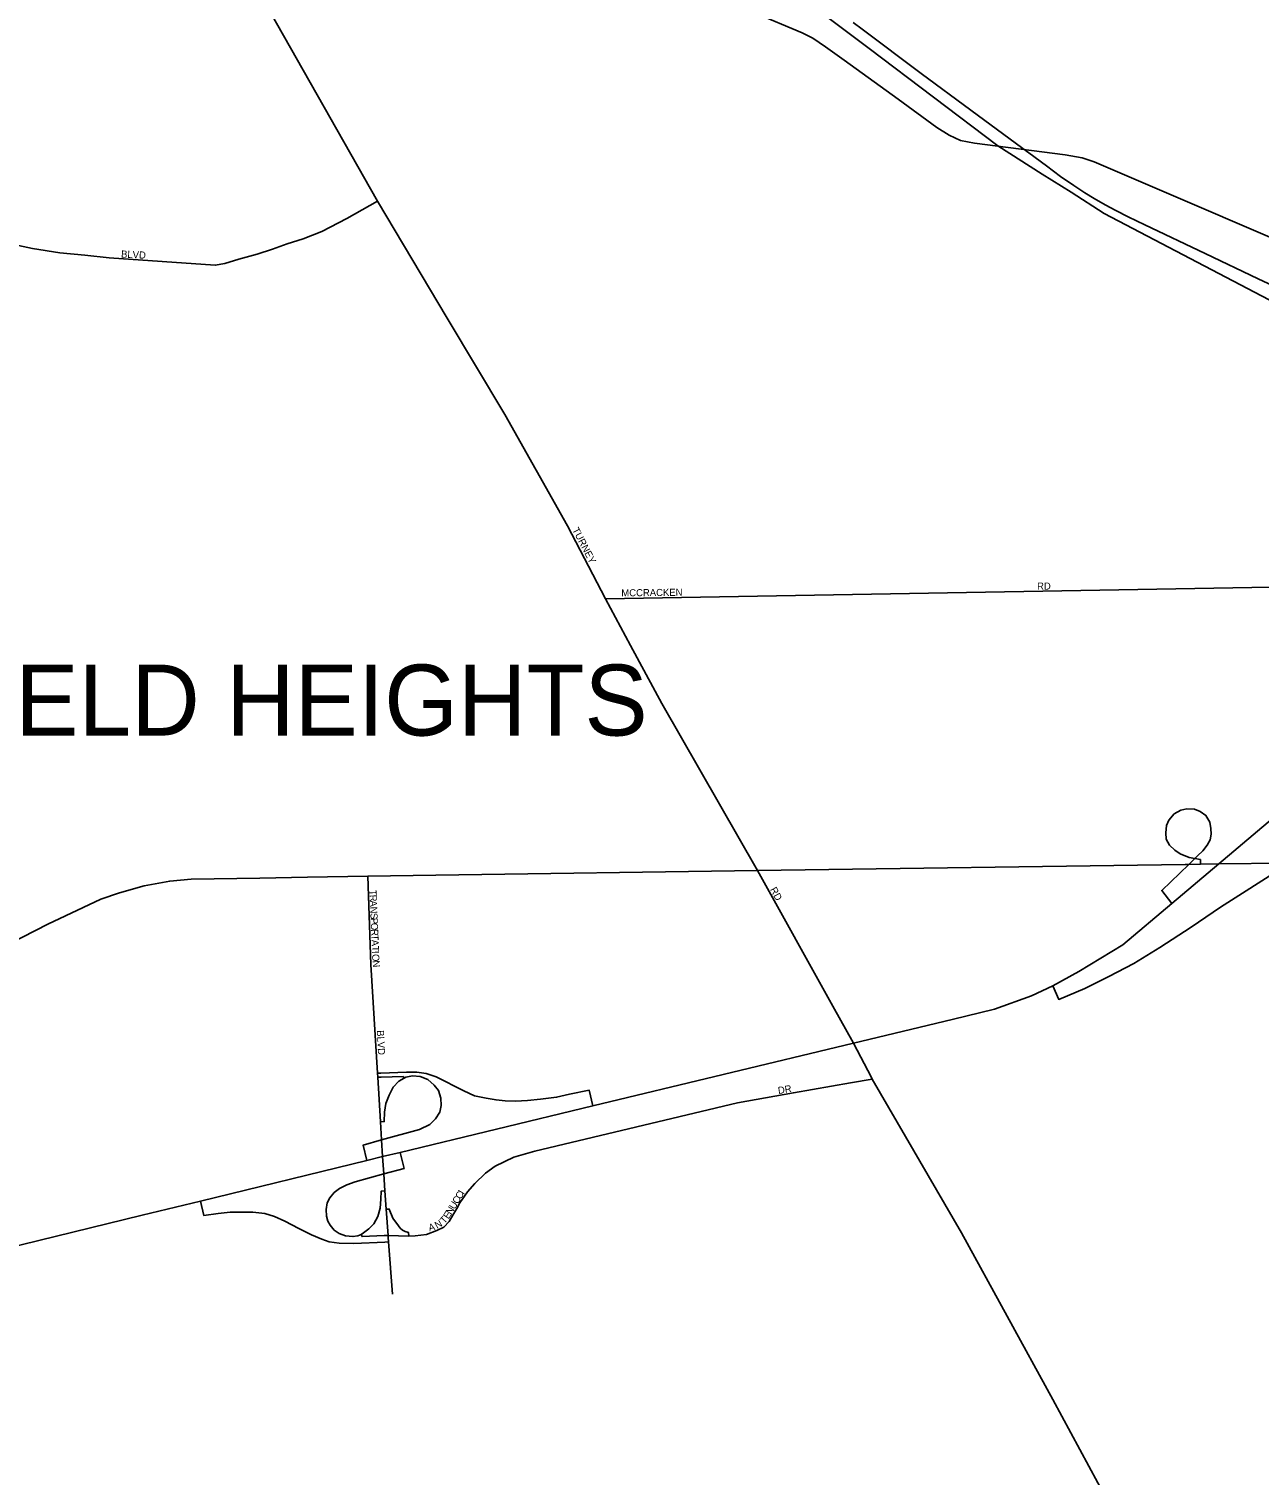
# Model space of a CAD drawing. Extents: x -561 to 1170, y 0 to 846.
# Drawn here: x 293.84 to 317.26, y 197 to 224.52 of the extents above; entities that cross this region are included whole.
import ezdxf

# ---------------------------------------------------------------- set-up
doc = ezdxf.new("R2010")
doc.units = 0
for name, color, linetype in [('GM_X_City_Street', 7, 'Continuous'), ('GM_X_City_Street_Text', 7, 'Continuous'), ('GM_X_Corporation_Text', 7, 'Continuous'), ('GM_X_Interchange_Ramps', 7, 'Continuous'), ('GM_X_Interstate_Route', 7, 'Continuous'), ('GM_X_Rail_Line', 7, 'Continuous'), ('GM_X_State_Route', 7, 'Continuous')]:
    doc.layers.add(name, color=color, linetype=linetype)

msp = doc.modelspace()

# ---------------------------------------------------------------- linework, layer by layer
at = {"layer": 'GM_X_City_Street'}
for points in [[(304.821, 213.676), (304.821, 213.676), (304.099, 215.062), (302.904, 217.18), (301.808, 219.012), (300.478, 221.241), (298.05, 225.526)], [(288.458, 223.464), (289.853, 222.598), (292.35, 221.043), (292.98, 220.66), (293.249, 220.533), (293.557, 220.419), (293.916, 220.339), (294.435, 220.255), (294.908, 220.211), (295.374, 220.161), (297.392, 220.02), (297.572, 220.052), (297.841, 220.135), (298.188, 220.23), (298.481, 220.33), (298.758, 220.426), (299.068, 220.521), (299.418, 220.662), (299.899, 220.912), (300.478, 221.241)], [(304.821, 213.676), (320.375, 213.948), (320.684, 213.936), (321.053, 213.927), (321.279, 213.966), (321.505, 214.023), (321.771, 214.161), (322.073, 214.404), (322.464, 214.704), (322.892, 215.06), (323.037, 215.164), (323.095, 215.205)], [(307.711, 208.502), (305.893, 211.682), (305.295, 212.786), (304.821, 213.676)], [(300.293, 208.394), (300.354, 206.717), (300.48, 204.647), (300.485, 204.569), (300.537, 203.721), (300.558, 203.377), (300.577, 203.061), (300.6, 202.73), (300.622, 202.409), (300.646, 202.058), (300.681, 201.561)], [(309.146, 205.923), (307.711, 208.502)], [(309.881, 204.563), (309.54, 205.216), (309.146, 205.923)], [(301.987, 202.072), (302.048, 202.181), (302.193, 202.392), (302.331, 202.548), (302.534, 202.746), (302.722, 202.877), (303.075, 203.051), (303.474, 203.164), (307.333, 204.085), (308.397, 204.275), (309.482, 204.464), (309.896, 204.533)], [(316.288, 192.695), (316.272, 192.724), (314.364, 196.537), (313.336, 198.439), (311.595, 201.61), (309.896, 204.533), (309.881, 204.563)], [(300.681, 201.561), (301.076, 201.546), (301.196, 201.554), (301.41, 201.575), (301.609, 201.652), (301.74, 201.717), (301.845, 201.825), (301.917, 201.948), (301.987, 202.072)], [(300.681, 201.561), (300.681, 201.561), (300.684, 201.521), (300.69, 201.44), (300.765, 200.444)]]:
    msp.add_lwpolyline(points, dxfattribs=at)
at = {"layer": 'GM_X_Interchange_Ramps'}
for points in [[(316.145, 208.624), (316.143, 208.711), (315.93, 208.754), (315.76, 208.82), (315.656, 208.889), (315.553, 208.984), (315.493, 209.1), (315.484, 209.224), (315.497, 209.358), (315.544, 209.461), (315.643, 209.581), (315.772, 209.654), (315.888, 209.676), (316.03, 209.671), (316.141, 209.628), (316.249, 209.551), (316.322, 209.422), (316.343, 209.306), (316.347, 209.194), (316.33, 209.087), (316.27, 208.984), (316.189, 208.881), (316.09, 208.782), (315.922, 208.62), (315.409, 208.126), (315.601, 207.874)], [(313.332, 206.309), (313.447, 206.05), (313.945, 206.257), (314.4, 206.488), (314.874, 206.737), (315.372, 207.04), (315.967, 207.429), (316.525, 207.806), (317.734, 208.571), (317.731, 208.645)], [(300.537, 203.721), (300.607, 203.727), (300.613, 203.909), (300.64, 204.069), (300.701, 204.229), (300.778, 204.383), (300.889, 204.493), (300.987, 204.551), (301.021, 204.571), (301.148, 204.598), (301.291, 204.587), (301.435, 204.527), (301.556, 204.422), (301.644, 204.317), (301.683, 204.174), (301.694, 204.03), (301.666, 203.903), (301.583, 203.776), (301.473, 203.672), (301.28, 203.578), (300.558, 203.377), (300.21, 203.28), (300.278, 202.988)], [(304.582, 204.024), (304.512, 204.323), (304.137, 204.251), (303.888, 204.19), (303.58, 204.151), (303.337, 204.129), (303.105, 204.118), (302.907, 204.124), (302.736, 204.14), (302.548, 204.174), (302.328, 204.218), (302.124, 204.311), (301.594, 204.576), (301.407, 204.642), (301.231, 204.67), (301.032, 204.67), (300.543, 204.651), (300.48, 204.647)], [(300.485, 204.569), (300.549, 204.573), (300.966, 204.587), (300.987, 204.551)], [(300.622, 202.409), (300.55, 202.404), (300.546, 202.248), (300.53, 202.077), (300.484, 201.921), (300.413, 201.784), (300.312, 201.686), (300.211, 201.608), (300.166, 201.58), (300.105, 201.554), (300.012, 201.538), (299.871, 201.55), (299.75, 201.597), (299.657, 201.659), (299.579, 201.753), (299.532, 201.831), (299.512, 201.928), (299.501, 202.057), (299.524, 202.178), (299.571, 202.279), (299.657, 202.377), (299.758, 202.455), (299.895, 202.521), (300.058, 202.58), (300.6, 202.73), (300.987, 202.837), (300.91, 203.141)], [(297.109, 202.215), (297.172, 201.94), (297.449, 201.979), (297.676, 202.002), (297.874, 202.006), (298.105, 202.006), (298.335, 201.975), (298.518, 201.921), (298.717, 201.835), (298.982, 201.694), (299.224, 201.573), (299.423, 201.487), (299.563, 201.437), (299.752, 201.416), (300.031, 201.409), (300.617, 201.435), (300.69, 201.44)], [(301.076, 201.546), (301.07, 201.619), (301.008, 201.636), (300.957, 201.661), (300.914, 201.699), (300.879, 201.744), (300.775, 201.89), (300.704, 202.062), (300.646, 202.058)], [(300.681, 201.561), (300.605, 201.556), (300.187, 201.539), (300.166, 201.58)]]:
    msp.add_lwpolyline(points, dxfattribs=at)
at = {"layer": 'GM_X_Interstate_Route'}
for points in [[(296.002, 201.945), (297.109, 202.215), (300.278, 202.988), (300.577, 203.061), (300.91, 203.141), (304.582, 204.024), (309.54, 205.216), (311.419, 205.671), (312.222, 205.867), (312.931, 206.117), (313.332, 206.309), (313.828, 206.58), (314.667, 207.088), (315.601, 207.874), (316.497, 208.629), (319.277, 210.975), (321.005, 212.272), (322.779, 213.484), (323.681, 214.039)], [(288.659, 200.171), (291.39, 200.82), (296.002, 201.945)]]:
    msp.add_lwpolyline(points, dxfattribs=at)
at = {"layer": 'GM_X_Rail_Line'}
for points in [[(292.175, 237.922), (292.321, 237.605), (292.455, 237.359), (292.694, 236.993), (293.059, 236.613), (293.537, 236.163), (294.409, 235.425), (296.314, 234.026), (301.2, 230.637), (309.836, 224.144), (312.29, 222.291), (313.129, 221.755), (313.684, 221.41), (314.31, 221.003), (317.586, 219.294)], [(309.536, 224.642), (309.704, 224.511), (310.828, 223.67), (311.771, 222.972), (312.761, 222.245)], [(312.761, 222.245), (312.875, 222.161)], [(312.875, 222.161), (313.215, 221.91), (313.483, 221.71), (313.734, 221.538), (313.945, 221.396), (314.123, 221.292), (314.334, 221.169), (314.531, 221.062), (314.766, 220.944), (315.088, 220.79), (316.237, 220.243), (317.244, 219.764), (317.812, 219.494)]]:
    msp.add_lwpolyline(points, dxfattribs=at)
at = {"layer": 'GM_X_State_Route'}
for points in [[(300.867, 230.303), (300.943, 230.244), (306.703, 225.361), (306.901, 225.199), (307.158, 225.05), (307.656, 224.825), (308.564, 224.446), (308.765, 224.341), (309.008, 224.18), (309.365, 223.922)], [(309.365, 223.922), (310.391, 223.18)], [(310.391, 223.18), (311.129, 222.645), (311.364, 222.496), (311.575, 222.397), (311.846, 222.345), (313.568, 222.12), (313.786, 222.082)], [(313.786, 222.082), (313.894, 222.064), (314.124, 221.99), (315.72, 221.304), (317.42, 220.574), (319.347, 219.725), (320.722, 219.122), (321.489, 218.692), (321.607, 218.616), (322.117, 218.236), (325.192, 215.746), (325.225, 215.72)], [(301.59, 208.413), (307.711, 208.502), (315.857, 208.62)], [(315.857, 208.62), (315.922, 208.62), (316.145, 208.624), (316.497, 208.629), (317.731, 208.645), (318.013, 208.649)], [(293.002, 206.869), (294.203, 207.485), (295.216, 207.961), (295.567, 208.081), (296.036, 208.213), (296.525, 208.302), (296.931, 208.339), (298.24, 208.361), (299.147, 208.376)], [(299.147, 208.376), (300.293, 208.394), (301.59, 208.413)]]:
    msp.add_lwpolyline(points, dxfattribs=at)

# ---------------------------------------------------------------- texts
at = {"layer": 'GM_X_City_Street_Text'}
for s, rotation, p in [('BLVD', 356.989, (295.596, 220.169)), ('TURNEY', 297.4739, (304.183, 214.988)), ('MCCRACKEN', 0.6507, (305.122, 213.719)), ('RD', 0, (313.035, 213.849)), ('T', 272.4599, (300.325, 208.134)), ('RD', 297.8914, (307.949, 208.145)), ('R', 272.4636, (300.329, 208.04)), ('A', 272.4487, (300.334, 207.933)), ('N', 272.4615, (300.339, 207.814)), ('S', 272.4534, (300.344, 207.695)), ('P', 272.4534, (300.348, 207.6)), ('O', 272.4615, (300.352, 207.505)), ('R', 272.4537, (300.357, 207.387)), ('T', 272.4534, (300.362, 207.28)), ('A', 272.4615, (300.366, 207.185)), ('T', 272.4534, (300.371, 207.066)), ('I', 272.4566, (300.375, 206.971)), ('O', 272.4487, (300.377, 206.912)), ('N', 275.1869, (300.383, 206.786)), ('BLVD', 273.0113, (300.467, 205.462)), ('DR', 8.9785, (308.113, 204.25)), ('C', 58.6676, (302.009, 202.147)), ('C', 58.6676, (302.065, 202.238)), ('I', 58.6812, (302.12, 202.329)), ('E', 57.5738, (301.833, 201.861)), ('N', 58.6047, (301.885, 201.944)), ('U', 58.6549, (301.947, 202.045)), ('A', 16.4857, (301.47, 201.636)), ('N', 29.3735, (301.614, 201.683)), ('T', 48.1674, (301.755, 201.771))]:
    msp.add_text(s, height=0.135, rotation=rotation, dxfattribs=at).set_placement(p)
at = {"layer": 'GM_X_Corporation_Text'}
msp.add_text('GARFIELD HEIGHTS', height=1.35, rotation=0, dxfattribs=at).set_placement((288.069, 211.072))

doc.saveas('drawing.dxf')
